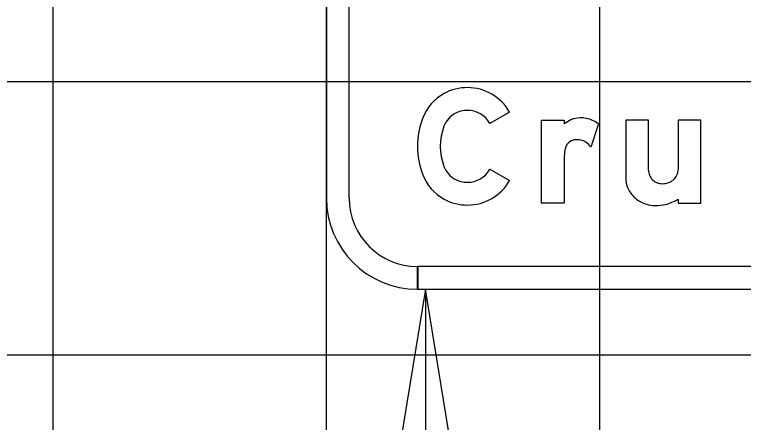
# Model space of a CAD drawing. Extents: x 2193008 to 2198143, y 1236112 to 1237864.
# Drawn here: x 2195964.42 to 2195969.76, y 1237190.61 to 1237193.59 of the extents above; entities that cross this region are included whole.
import ezdxf

# ---------------------------------------------------------------- set-up
doc = ezdxf.new("R2010")
doc.units = 0
for name, color, linetype in [('GSBWFILL', 7, 'Continuous'), ('GSCOLORFILL', 7, 'Continuous'), ('GSDIMS', 7, 'Continuous'), ('GSOUTLINE', 7, 'Continuous'), ('M-ROADS', 7, 'Continuous')]:
    doc.layers.add(name, color=color, linetype=linetype)

msp = doc.modelspace()

# ---------------------------------------------------------------- linework, layer by layer
at = {"layer": 'GSBWFILL'}
for p, q in [((2195969.0625, 1237192.4573), (2195969.0625, 1237192.8225)), ((2195968.6962, 1237192.7953), (2195968.6398, 1237192.626))]:
    msp.add_line(p, q, dxfattribs=at)
for points in [[(2195968.0468, 1237192.8807), (2195967.902, 1237192.7986)], [(2195968.4464, 1237192.5507), (2195968.4464, 1237192.2147), (2195968.2799, 1237192.2147), (2195968.2799, 1237192.8225), (2195968.4464, 1237192.8225), (2195968.4464, 1237192.7953)], [(2195969.0625, 1237192.8225), (2195968.896, 1237192.8225), (2195968.896, 1237192.4025)], [(2195969.2789, 1237192.2448), (2195969.2789, 1237192.2147), (2195969.4454, 1237192.2147), (2195969.4454, 1237192.8225), (2195969.2789, 1237192.8225), (2195969.2789, 1237192.4573)], [(2195967.902, 1237192.4634), (2195968.0468, 1237192.3813)]]:
    msp.add_lwpolyline(points, dxfattribs=at)
for centre, radius, start, end in [((2195968.6138, 1237192.5735), 0.2779, 115.42, 127.0262), ((2195968.5481, 1237192.7116), 0.1249, 103.8324, 115.42), ((2195968.5695, 1237192.6248), 0.2143, 79.6915, 103.8324), ((2195968.5743, 1237192.6514), 0.1873, 64.9551, 79.6915), ((2195968.5552, 1237192.6104), 0.2325, 52.6694, 64.9551), ((2195968.5349, 1237192.596), 0.0832, 106.8366, 158.1192), ((2195968.5365, 1237192.5906), 0.0889, 93.8556, 106.8366), ((2195968.5395, 1237192.5464), 0.1332, 79.1825, 93.8556), ((2195968.543, 1237192.5648), 0.1145, 32.3275, 79.1825), ((2195968.7993, 1237192.5503), 0.3529, 172.8473, 179.9356), ((2195968.5782, 1237192.5786), 0.13, 158.1192, 173.0837), ((2195969.159, 1237192.4573), 0.0965, 180, 203.0928), ((2195969.1922, 1237192.4573), 0.0867, 334.5283, 0), ((2195969.0872, 1237192.4025), 0.1912, 180, 203.9317), ((2195969.1618, 1237192.4585), 0.0995, 203.0928, 225.8298), ((2195969.1636, 1237192.4604), 0.1021, 225.8298, 248.0808), ((2195969.1703, 1237192.4736), 0.1146, 289.8074, 311.0076), ((2195969.1789, 1237192.4637), 0.1015, 311.0076, 334.5283), ((2195969.1007, 1237192.4085), 0.206, 203.9317, 226.975), ((2195969.1647, 1237192.4632), 0.1052, 248.0808, 270), ((2195969.1647, 1237192.4891), 0.1311, 270, 289.8074), ((2195969.1094, 1237192.4179), 0.2187, 226.975, 248.8636), ((2195969.115, 1237192.4325), 0.2344, 248.8636, 270), ((2195969.1179, 1237192.4977), 0.2998, 283.4695, 302.4943), ((2195969.115, 1237192.5311), 0.333, 270, 282.6043)]:
    msp.add_arc(centre, radius, start, end, dxfattribs=at)
for centre, major_axis, start_param, end_param in [((2195967.7297, 1237192.7168), (0, 0.3413), 0.495249, 1.205818), ((2195967.7384, 1237192.7006), (0, 0.3598), 0, 0.495249), ((2195967.7384, 1237192.7059), (0, 0.3545), 5.228016, 6.283185), ((2195967.7297, 1237192.7168), (0, 0.1748), 0.495249, 1.205818), ((2195967.7384, 1237192.7006), (0, 0.1933), 0, 0.495249), ((2195967.7384, 1237192.7059), (0, 0.188), 5.228016, 6.283185), ((2195967.9543, 1237192.631), (0, 0.5818), 1.205818, 1.935775), ((2195967.9543, 1237192.631), (0, 0.4153), 1.205818, 1.935775), ((2195967.7297, 1237192.5452), (0, 0.1748), 1.935775, 2.646344), ((2195967.7297, 1237192.5452), (0, 0.3413), 1.935775, 2.646344), ((2195967.7384, 1237192.5561), (0, 0.188), 3.141593, 4.196762), ((2195967.7384, 1237192.5614), (0, 0.1933), 2.646344, 3.141593), ((2195967.7384, 1237192.5561), (0, 0.3545), 3.141593, 4.196762), ((2195967.7384, 1237192.5614), (0, 0.3598), 2.646344, 3.141593)]:
    msp.add_ellipse(centre, major_axis=major_axis, ratio=0.999994, start_param=start_param, end_param=end_param, dxfattribs=at)
at = {"layer": 'GSCOLORFILL'}
for p, q in [((2195966.7065, 1237195.9152), (2195966.7065, 1237192.2522)), ((2195966.873, 1237192.2522), (2195966.873, 1237195.9152)), ((2195969.0625, 1237192.4573), (2195969.0625, 1237192.8225)), ((2195968.6962, 1237192.7953), (2195968.6398, 1237192.626)), ((2195967.3725, 1237191.5862), (2195967.3725, 1237191.7527)), ((2195982.0245, 1237191.7527), (2195967.3742, 1237191.7527)), ((2195967.3742, 1237191.7527), (2195967.3742, 1237191.5862)), ((2195967.3742, 1237191.5862), (2195982.0245, 1237191.5862))]:
    msp.add_line(p, q, dxfattribs=at)
for points in [[(2195968.0468, 1237192.8807), (2195967.902, 1237192.7986)], [(2195968.4464, 1237192.5507), (2195968.4464, 1237192.2147), (2195968.2799, 1237192.2147), (2195968.2799, 1237192.8225), (2195968.4464, 1237192.8225), (2195968.4464, 1237192.7953)], [(2195969.0625, 1237192.8225), (2195968.896, 1237192.8225), (2195968.896, 1237192.4025)], [(2195969.2789, 1237192.2448), (2195969.2789, 1237192.2147), (2195969.4454, 1237192.2147), (2195969.4454, 1237192.8225), (2195969.2789, 1237192.8225), (2195969.2789, 1237192.4573)], [(2195967.902, 1237192.4634), (2195968.0468, 1237192.3813)]]:
    msp.add_lwpolyline(points, dxfattribs=at)
for centre, radius, start, end in [((2195968.6138, 1237192.5735), 0.2779, 115.42, 127.0262), ((2195968.5481, 1237192.7116), 0.1249, 103.8324, 115.42), ((2195968.5695, 1237192.6248), 0.2143, 79.6915, 103.8324), ((2195968.5743, 1237192.6514), 0.1873, 64.9551, 79.6915), ((2195968.5552, 1237192.6104), 0.2325, 52.6694, 64.9551), ((2195968.5349, 1237192.596), 0.0832, 106.8366, 158.1192), ((2195968.5365, 1237192.5906), 0.0889, 93.8556, 106.8366), ((2195968.5395, 1237192.5464), 0.1332, 79.1825, 93.8556), ((2195968.543, 1237192.5648), 0.1145, 32.3275, 79.1825), ((2195968.7993, 1237192.5503), 0.3529, 172.8473, 179.9356), ((2195968.5782, 1237192.5786), 0.13, 158.1192, 173.0837), ((2195969.159, 1237192.4573), 0.0965, 180, 203.0928), ((2195969.1922, 1237192.4573), 0.0867, 334.5283, 0), ((2195969.0872, 1237192.4025), 0.1912, 180, 203.9317), ((2195969.1618, 1237192.4585), 0.0995, 203.0928, 225.8298), ((2195969.1636, 1237192.4604), 0.1021, 225.8298, 248.0808), ((2195969.1703, 1237192.4736), 0.1146, 289.8074, 311.0076), ((2195969.1789, 1237192.4637), 0.1015, 311.0076, 334.5283), ((2195969.1007, 1237192.4085), 0.206, 203.9317, 226.975), ((2195969.1647, 1237192.4632), 0.1052, 248.0808, 270), ((2195969.1647, 1237192.4891), 0.1311, 270, 289.8074), ((2195967.3725, 1237192.2522), 0.666, 180, 270), ((2195967.3725, 1237192.2522), 0.4995, 180, 270), ((2195969.1094, 1237192.4179), 0.2187, 226.975, 248.8636), ((2195969.115, 1237192.4325), 0.2344, 248.8636, 270), ((2195969.1179, 1237192.4977), 0.2998, 283.4695, 302.4943), ((2195969.115, 1237192.5311), 0.333, 270, 282.6043)]:
    msp.add_arc(centre, radius, start, end, dxfattribs=at)
for centre, major_axis, start_param, end_param in [((2195967.7297, 1237192.7168), (0, 0.3413), 0.495249, 1.205818), ((2195967.7384, 1237192.7006), (0, 0.3598), 0, 0.495249), ((2195967.7384, 1237192.7059), (0, 0.3545), 5.228016, 6.283185), ((2195967.7297, 1237192.7168), (0, 0.1748), 0.495249, 1.205818), ((2195967.7384, 1237192.7006), (0, 0.1933), 0, 0.495249), ((2195967.7384, 1237192.7059), (0, 0.188), 5.228016, 6.283185), ((2195967.9543, 1237192.631), (0, 0.5818), 1.205818, 1.935775), ((2195967.9543, 1237192.631), (0, 0.4153), 1.205818, 1.935775), ((2195967.7297, 1237192.5452), (0, 0.1748), 1.935775, 2.646344), ((2195967.7297, 1237192.5452), (0, 0.3413), 1.935775, 2.646344), ((2195967.7384, 1237192.5561), (0, 0.188), 3.141593, 4.196762), ((2195967.7384, 1237192.5614), (0, 0.1933), 2.646344, 3.141593), ((2195967.7384, 1237192.5561), (0, 0.3545), 3.141593, 4.196762), ((2195967.7384, 1237192.5614), (0, 0.3598), 2.646344, 3.141593)]:
    msp.add_ellipse(centre, major_axis=major_axis, ratio=0.999994, start_param=start_param, end_param=end_param, dxfattribs=at)
at = {"layer": 'GSDIMS'}
msp.add_line((2195967.43, 1237191.5862), (2195967.43, 1237184.5862), dxfattribs=at)
msp.add_lwpolyline([(2195967.43, 1237191.5862), (2195967.0828, 1237189.4578), (2195967.7772, 1237189.4578)], close=True, dxfattribs=at)
at = {"layer": 'GSOUTLINE'}
for p, q in [((2195969.0625, 1237192.4573), (2195969.0625, 1237192.8225)), ((2195968.6962, 1237192.7953), (2195968.6398, 1237192.626))]:
    msp.add_line(p, q, dxfattribs=at)
for points in [[(2195968.0468, 1237192.8807), (2195967.902, 1237192.7986)], [(2195968.4464, 1237192.5507), (2195968.4464, 1237192.2147), (2195968.2799, 1237192.2147), (2195968.2799, 1237192.8225), (2195968.4464, 1237192.8225), (2195968.4464, 1237192.7953)], [(2195969.0625, 1237192.8225), (2195968.896, 1237192.8225), (2195968.896, 1237192.4025)], [(2195969.2789, 1237192.2448), (2195969.2789, 1237192.2147), (2195969.4454, 1237192.2147), (2195969.4454, 1237192.8225), (2195969.2789, 1237192.8225), (2195969.2789, 1237192.4573)], [(2195967.902, 1237192.4634), (2195968.0468, 1237192.3813)]]:
    msp.add_lwpolyline(points, dxfattribs=at)
for centre, radius, start, end in [((2195968.6138, 1237192.5735), 0.2779, 115.42, 127.0262), ((2195968.5481, 1237192.7116), 0.1249, 103.8324, 115.42), ((2195968.5695, 1237192.6248), 0.2143, 79.6915, 103.8324), ((2195968.5743, 1237192.6514), 0.1873, 64.9551, 79.6915), ((2195968.5552, 1237192.6104), 0.2325, 52.6694, 64.9551), ((2195968.5349, 1237192.596), 0.0833, 106.8366, 158.1192), ((2195968.5365, 1237192.5906), 0.0889, 93.8556, 106.8366), ((2195968.5395, 1237192.5464), 0.1332, 79.1825, 93.8556), ((2195968.543, 1237192.5648), 0.1145, 32.3275, 79.1825), ((2195968.7993, 1237192.5503), 0.3529, 172.8473, 179.9356), ((2195968.5782, 1237192.5786), 0.13, 158.1192, 173.0837), ((2195969.159, 1237192.4573), 0.0965, 180, 203.0928), ((2195969.1922, 1237192.4573), 0.0867, 334.5283, 0), ((2195969.0872, 1237192.4025), 0.1912, 180, 203.9317), ((2195969.1618, 1237192.4585), 0.0995, 203.0928, 225.8298), ((2195969.1636, 1237192.4604), 0.1021, 225.8298, 248.0808), ((2195969.1703, 1237192.4736), 0.1146, 289.8074, 311.0076), ((2195969.1789, 1237192.4637), 0.1015, 311.0076, 334.5283), ((2195969.1007, 1237192.4085), 0.206, 203.9317, 226.975), ((2195969.1647, 1237192.4632), 0.1052, 248.0808, 270), ((2195969.1647, 1237192.4891), 0.1311, 270, 289.8074), ((2195969.1094, 1237192.4179), 0.2187, 226.975, 248.8636), ((2195969.115, 1237192.4325), 0.2344, 248.8636, 270), ((2195969.1179, 1237192.4977), 0.2998, 283.4695, 302.4943), ((2195969.115, 1237192.5311), 0.333, 270, 282.6043)]:
    msp.add_arc(centre, radius, start, end, dxfattribs=at)
for centre, major_axis, start_param, end_param in [((2195967.7297, 1237192.7168), (0, 0.3413), 0.495249, 1.205818), ((2195967.7384, 1237192.7006), (0, 0.3598), 0, 0.495249), ((2195967.7384, 1237192.7059), (0, 0.3545), 5.228016, 6.283185), ((2195967.7297, 1237192.7168), (0, 0.1748), 0.495249, 1.205818), ((2195967.7384, 1237192.7006), (0, 0.1933), 0, 0.495249), ((2195967.7384, 1237192.7059), (0, 0.188), 5.228016, 6.283185), ((2195967.9543, 1237192.631), (0, 0.5818), 1.205818, 1.935775), ((2195967.9543, 1237192.631), (0, 0.4153), 1.205818, 1.935775), ((2195967.7297, 1237192.5452), (0, 0.1748), 1.935775, 2.646344), ((2195967.7297, 1237192.5452), (0, 0.3413), 1.935775, 2.646344), ((2195967.7384, 1237192.5561), (0, 0.188), 3.141593, 4.196762), ((2195967.7384, 1237192.5614), (0, 0.1933), 2.646344, 3.141593), ((2195967.7384, 1237192.5561), (0, 0.3545), 3.141593, 4.196762), ((2195967.7384, 1237192.5614), (0, 0.3598), 2.646344, 3.141593)]:
    msp.add_ellipse(centre, major_axis=major_axis, ratio=0.999994, start_param=start_param, end_param=end_param, dxfattribs=at)
at = {"layer": 'M-ROADS'}
for p, q in [((2195964.7065, 1237163.1062), (2195964.7065, 1237223.1062)), ((2195966.7065, 1237163.1062), (2195966.7065, 1237223.1062)), ((2195968.7065, 1237163.1062), (2195968.7065, 1237223.1062)), ((2195924.7065, 1237193.1062), (2196054.7065, 1237193.1062)), ((2195924.7065, 1237191.1062), (2196054.7065, 1237191.1062))]:
    msp.add_line(p, q, dxfattribs=at)

doc.saveas('drawing.dxf')
